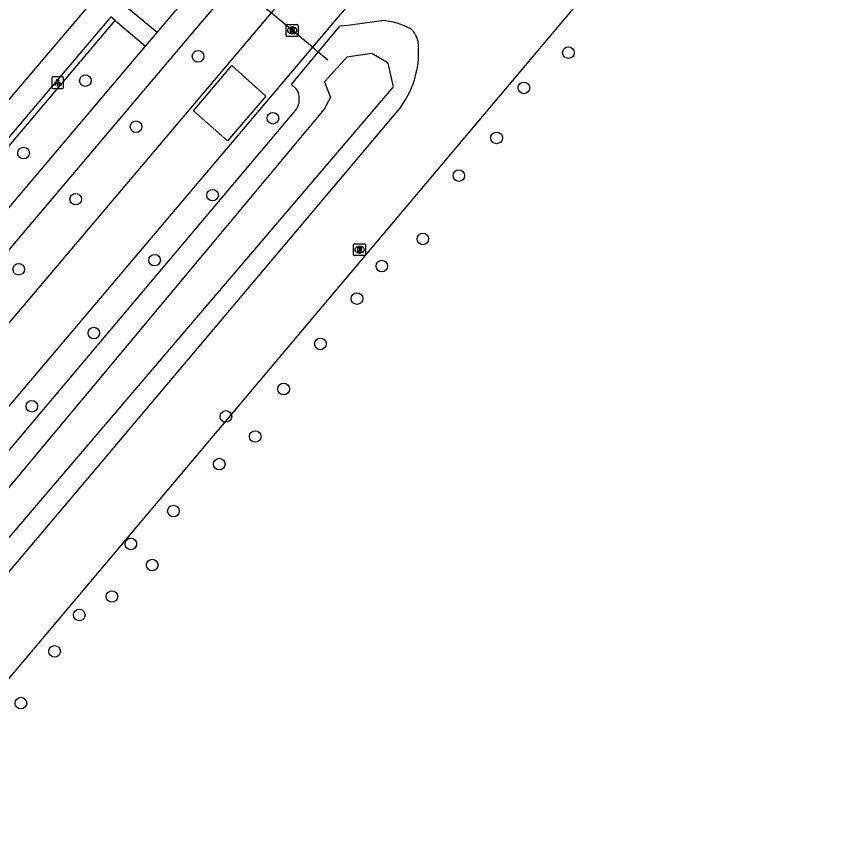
# Model space of a CAD drawing. Extents: x 156414 to 157775, y 382335 to 383765.
# Drawn here: x 156974.7 to 157044.3, y 382427.9 to 382496.1 of the extents above; entities that cross this region are included whole.
import ezdxf

# ---------------------------------------------------------------- set-up
doc = ezdxf.new("R2010")
doc.units = 0
for name, color, linetype in [('IMGEO_Berm_groen', 7, 'Continuous'), ('IMGEO_Boom', 7, 'Continuous'), ('IMGEO_Duiker', 7, 'Continuous'), ('IMGEO_Groenvoorziening', 7, 'Continuous'), ('IMGEO_Haag', 7, 'Continuous'), ('IMGEO_Lichtpunt', 7, 'Continuous'), ('IMGEO_Rijbaan_lokaal_open', 7, 'Continuous'), ('IMGEO_Rioolput', 7, 'Continuous'), ('IMGEO_Voetpad_open', 7, 'Continuous'), ('IMGEO_Waterloop', 7, 'Continuous')]:
    doc.layers.add(name, color=color, linetype=linetype)

msp = doc.modelspace()

# ---------------------------------------------------------------- linework, layer by layer
at = {"layer": 'IMGEO_Berm_groen'}
msp.add_lwpolyline([(156887.078, 382336.95), (156893.199, 382344.307), (157056.005, 382537.641), (157057.216, 382539.327), (157058.277, 382541.11), (157059.182, 382542.978), (157059.923, 382544.917), (157060.494, 382546.913), (157060.892, 382548.95), (157061.114, 382551.013), (157061.158, 382553.088), (157061.023, 382555.16), (157060.161, 382560.549)], dxfattribs=at)
at = {"layer": 'IMGEO_Boom'}
for centre in [(156989.986, 382492.732), (157021.182, 382493.045), (156980.489, 382490.686), (157017.436, 382490.071), (156996.292, 382487.515), (156984.76, 382486.802), (157015.139, 382485.857), (156975.284, 382484.576), (157011.951, 382482.677), (156991.203, 382481.031), (156979.675, 382480.691), (157008.919, 382477.338), (156986.32, 382475.554), (156974.871, 382474.782), (157005.466, 382475.059), (157003.372, 382472.313), (156981.201, 382469.41), (157000.288, 382468.496), (156997.195, 382464.694), (156975.978, 382463.242), (156992.327, 382462.38), (156994.799, 382460.693), (156991.772, 382458.365), (156987.908, 382454.408), (156984.317, 382451.639), (156986.12, 382449.86), (156982.728, 382447.206), (156979.975, 382445.651), (156977.898, 382442.584), (156975.056, 382438.222)]:
    msp.add_circle(centre, 0.489, dxfattribs=at)
at = {"layer": 'IMGEO_Duiker'}
msp.add_lwpolyline([(157000.92, 382492.4), (157000.105, 382493.08), (156999.613, 382493.491), (156996.146, 382496.385), (156995.556, 382496.877), (156994.92, 382497.408)], dxfattribs=at)
at = {"layer": 'IMGEO_Groenvoorziening'}
for points in [[(156998.261, 382490.005), (156997.852, 382490.353), (157000.105, 382493.08), (157001.941, 382495.303), (157002.614, 382495.36), (157005.479, 382495.76)], [(157007.092, 382488.499), (156981.465, 382458.077), (156954.428, 382426.123), (156952.298, 382423.608)], [(156947.134, 382427.595), (156949.272, 382430.13), (156998.197, 382488.155)]]:
    msp.add_lwpolyline(points, dxfattribs=at)
for centre, radius, start, end in [((157004.966, 382489.575), 6.207, 61.30506, 85.2581), ((157006.563, 382493.583), 1.993, 11.12563, 46.07237), ((157000.693, 382493.089), 7.876, 324.34738, 6.40491), ((156996.87, 382489.127), 1.645, 323.76914, 32.2682)]:
    msp.add_arc(centre, radius, start, end, dxfattribs=at)
at = {"layer": 'IMGEO_Haag'}
msp.add_lwpolyline([(156932.999, 382437.455), (156933.404, 382437.13), (156982.986, 382495.749)], dxfattribs=at)
at = {"layer": 'IMGEO_Lichtpunt'}
for p, q in [((156977.652, 382490.911), (156977.652, 382490.104)), ((156977.652, 382490.911), (156977.652, 382490.104)), ((156978.554, 382491.006), (156977.746, 382491.006)), ((156978.554, 382491.006), (156977.746, 382491.006)), ((156978.648, 382490.104), (156978.648, 382490.911)), ((156978.648, 382490.104), (156978.648, 382490.911)), ((156977.746, 382490.01), (156978.554, 382490.01)), ((156977.746, 382490.01), (156978.554, 382490.01))]:
    msp.add_line(p, q, dxfattribs=at)
for points in [[(156978.026, 382490.575), (156978.065, 382490.547), (156977.877, 382490.285), (156977.839, 382490.312), (156978.026, 382490.575)], [(156978.128, 382490.527), (156978.175, 382490.527), (156978.175, 382490.205), (156978.128, 382490.205), (156978.128, 382490.527)], [(156978.238, 382490.547), (156978.276, 382490.574), (156978.463, 382490.312), (156978.424, 382490.284), (156978.238, 382490.547)]]:
    msp.add_lwpolyline(points, dxfattribs=at)
msp.add_circle((156978.151, 382490.709), 0.0994, dxfattribs=at)
for centre, start, end in [((156977.746, 382490.911), 90, 180), ((156977.746, 382490.911), 90, 180), ((156978.554, 382490.911), 0, 90), ((156978.554, 382490.911), 0, 90), ((156977.746, 382490.104), 180, 270), ((156977.746, 382490.104), 180, 270), ((156978.554, 382490.104), 270, 0), ((156978.554, 382490.104), 270, 360)]:
    msp.add_arc(centre, 0.0946, start, end, dxfattribs=at)
at = {"layer": 'IMGEO_Rijbaan_lokaal_open'}
for points in [[(157003.868, 382505.542), (156998.341, 382498.988), (156996.146, 382496.385), (156940.002, 382430.048)], [(157007.195, 382502.44), (157001.79, 382496.06), (156999.613, 382493.491), (156945.456, 382429.481), (156942.049, 382425.461)], [(156995.692, 382489.383), (156992.458, 382485.597), (156989.601, 382488.147), (156992.827, 382491.949), (156995.692, 382489.383)]]:
    msp.add_lwpolyline(points, dxfattribs=at)
at = {"layer": 'IMGEO_Rioolput'}
for p, q in [((156997.41, 382494.486), (156997.41, 382495.338)), ((156997.485, 382495.412), (156998.337, 382495.412)), ((156998.411, 382495.338), (156998.411, 382494.486)), ((156997.921, 382494.632), (156997.896, 382494.632)), ((156997.898, 382495.192), (156997.923, 382495.192)), ((156998.337, 382494.412), (156997.485, 382494.412)), ((157003.091, 382476.008), (157003.091, 382476.86)), ((157003.166, 382476.934), (157004.018, 382476.934)), ((157003.579, 382476.714), (157003.604, 382476.714)), ((157004.092, 382476.86), (157004.092, 382476.008)), ((157004.018, 382475.934), (157003.166, 382475.934)), ((157003.602, 382476.154), (157003.577, 382476.154))]:
    msp.add_line(p, q, dxfattribs=at)
for points in [[(156997.41, 382494.486), (156997.41, 382495.338)], [(156997.485, 382495.412), (156998.337, 382495.412)], [(156998.411, 382495.338), (156998.411, 382494.486)], [(156997.999, 382495.11), (156997.747, 382495.112), (156997.747, 382494.712)], [(156997.747, 382494.712), (156997.871, 382494.712), (156997.871, 382494.874), (156997.882, 382494.874)], [(156997.925, 382495.031), (156997.871, 382495.031), (156997.871, 382494.95)], [(156997.871, 382494.95), (156997.923, 382494.95)], [(156997.929, 382494.845), (156998, 382494.712), (156998.14, 382494.712), (156998.075, 382494.838)], [(156998.337, 382494.412), (156997.485, 382494.412)], [(157003.091, 382476.008), (157003.091, 382476.86)], [(157003.166, 382476.934), (157004.018, 382476.934)], [(157003.68, 382476.632), (157003.428, 382476.634), (157003.428, 382476.234)], [(157003.606, 382476.553), (157003.552, 382476.553), (157003.552, 382476.472)], [(157003.552, 382476.472), (157003.604, 382476.472)], [(157004.092, 382476.86), (157004.092, 382476.008)], [(157004.018, 382475.934), (157003.166, 382475.934)], [(157003.428, 382476.234), (157003.552, 382476.234), (157003.552, 382476.396), (157003.563, 382476.396)], [(157003.61, 382476.367), (157003.681, 382476.234), (157003.821, 382476.234), (157003.756, 382476.36)]]:
    msp.add_lwpolyline(points, dxfattribs=at)
for centre, radius, start, end in [((156997.487, 382495.336), 0.0765, 91.55205, 178.44795), ((156997.487, 382495.336), 0.0765, 91.55205, 178.44795), ((156998.335, 382495.336), 0.0765, 1.55205, 88.44795), ((156998.335, 382495.336), 0.0765, 1.55205, 88.44795), ((156997.881, 382494.821), 0.0533, 26.02933, 88.69889), ((156997.907, 382495.139), 0.19, 274.7715, 282.96867), ((156997.931, 382494.935), 0.0964, 77.00612, 93.18647), ((156997.945, 382494.992), 0.0378, 276.66336, 79.67722), ((156997.998, 382495), 0.109, 350.36119, 89.41601), ((156997.996, 382495), 0.112, 277.58423, 350.98172), ((156997.98, 382494.785), 0.108, 29.51342, 73.79051), ((156997.487, 382494.488), 0.0765, 181.55205, 268.44795), ((156997.487, 382494.488), 0.0765, 181.55205, 268.44795), ((156998.335, 382494.488), 0.0765, 271.55205, 358.44795), ((156998.335, 382494.488), 0.0765, 271.55205, 358.44795), ((157003.168, 382476.858), 0.0765, 91.55205, 178.44795), ((157003.168, 382476.858), 0.0765, 91.55205, 178.44795), ((157003.588, 382476.661), 0.19, 274.7715, 282.96867), ((157003.612, 382476.457), 0.0964, 77.00612, 93.18647), ((157003.626, 382476.514), 0.0378, 276.66336, 79.67722), ((157003.679, 382476.522), 0.109, 350.36119, 89.41601), ((157003.677, 382476.522), 0.112, 277.58423, 350.98172), ((157004.016, 382476.858), 0.0765, 1.55205, 88.44795), ((157004.016, 382476.858), 0.0765, 1.55205, 88.44795), ((157003.168, 382476.01), 0.0765, 181.55205, 268.44795), ((157003.168, 382476.01), 0.0765, 181.55205, 268.44795), ((157003.562, 382476.343), 0.0533, 26.02933, 88.69889), ((157003.661, 382476.307), 0.108, 29.51342, 73.79051), ((157004.016, 382476.01), 0.0765, 271.55205, 358.44795), ((157004.016, 382476.01), 0.0765, 271.55205, 358.44795)]:
    msp.add_arc(centre, radius, start, end, dxfattribs=at)
for centre, major_axis, ratio, start_param, end_param in [((156997.897, 382494.912), (-0.387, 0.002), 0.722429, 4.712389, 7.853982), ((156997.922, 382494.912), (-0.39, 0.002), 0.717154, 1.570796, 4.712389), ((157003.578, 382476.434), (-0.387, 0.002), 0.722429, 4.712389, 7.853982), ((157003.603, 382476.434), (-0.39, 0.002), 0.717154, 1.570796, 4.712389)]:
    msp.add_ellipse(centre, major_axis=major_axis, ratio=ratio, start_param=start_param, end_param=end_param, dxfattribs=at)
at = {"layer": 'IMGEO_Voetpad_open'}
for points in [[(156962.546, 382475.543), (156981.989, 382498.437), (156938.049, 382535.675)], [(156996.469, 382502.953), (156989.688, 382494.944), (156968.026, 382469.358), (156935.62, 382431.055)], [(156986.539, 382494.729), (156988.109, 382496.584), (156989.121, 382497.781)], [(156986.539, 382494.729), (156983.94, 382496.877)], [(156982.986, 382495.749), (156982.631, 382496.048), (156934.894, 382439.692)], [(156982.986, 382495.749), (156985.566, 382493.578)], [(156985.566, 382493.578), (156986.539, 382494.729)], [(156933.9, 382432.501), (156985.566, 382493.578)]]:
    msp.add_lwpolyline(points, dxfattribs=at)
at = {"layer": 'IMGEO_Waterloop'}
msp.add_lwpolyline([(156949.454, 382426.95), (156951.131, 382425.294), (157006.46, 382490.156), (157005.993, 382492.151), (157004.634, 382492.958), (157002.511, 382492.661), (157000.643, 382490.58), (157001.152, 382489.264), (157000.6, 382488.287), (156949.454, 382426.95)], dxfattribs=at)

doc.saveas('drawing.dxf')
